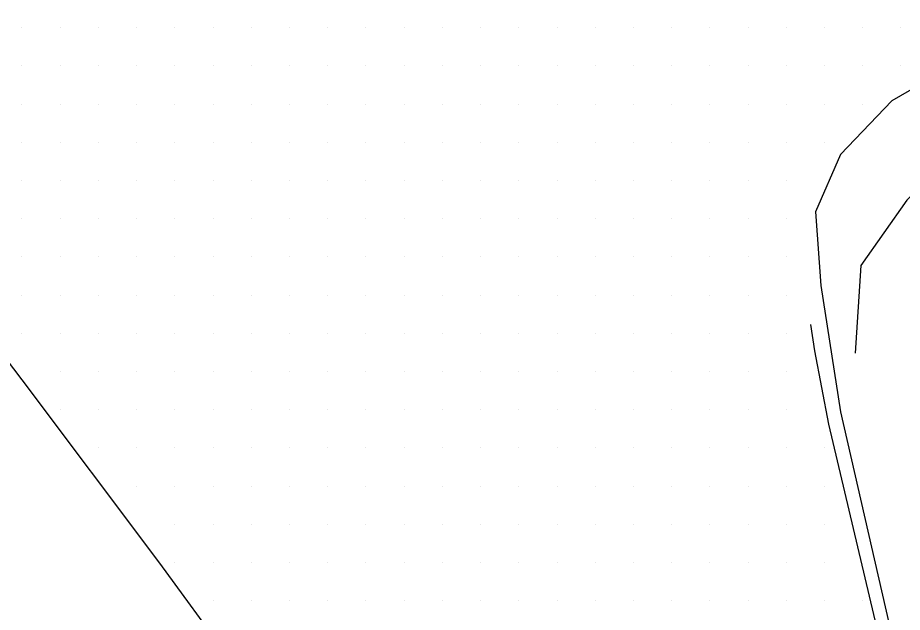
# Model space of a CAD drawing. Extents: x 1762120 to 1766775, y 709485 to 712965.
# Drawn here: x 1763976 to 1764033.8, y 711510.5 to 711549.4 of the extents above; entities that cross this region are included whole.
import ezdxf

# ---------------------------------------------------------------- set-up
doc = ezdxf.new("R2010")
doc.units = 0
for name, color, linetype in [('Exist DTM Scan Elevation Point', 7, 'Continuous'), ('Exist Roads EOP', 7, 'Continuous'), ('Exist Roads EOT', 7, 'Continuous'), ('PH Exist DTM Breakline', 7, 'Continuous')]:
    doc.layers.add(name, color=color, linetype=linetype)

msp = doc.modelspace()

# ---------------------------------------------------------------- linework, layer by layer
at = {"layer": 'Exist DTM Scan Elevation Point'}
for p, q in [((1763976.25, 711548.75), (1763976.25, 711548.75)), ((1763978.75, 711548.75), (1763978.75, 711548.75)), ((1763981.25, 711548.75), (1763981.25, 711548.75)), ((1763983.75, 711548.75), (1763983.75, 711548.75)), ((1763986.25, 711548.75), (1763986.25, 711548.75)), ((1763988.75, 711548.75), (1763988.75, 711548.75)), ((1763991.25, 711548.75), (1763991.25, 711548.75)), ((1763993.75, 711548.75), (1763993.75, 711548.75)), ((1763996.25, 711548.75), (1763996.25, 711548.75)), ((1763998.75, 711548.75), (1763998.75, 711548.75)), ((1764001.25, 711548.75), (1764001.25, 711548.75)), ((1764003.75, 711548.75), (1764003.75, 711548.75)), ((1764006.25, 711548.75), (1764006.25, 711548.75)), ((1764008.75, 711548.75), (1764008.75, 711548.75)), ((1764011.25, 711548.75), (1764011.25, 711548.75)), ((1764013.75, 711548.75), (1764013.75, 711548.75)), ((1764016.25, 711548.75), (1764016.25, 711548.75)), ((1764018.75, 711548.75), (1764018.75, 711548.75)), ((1764021.25, 711548.75), (1764021.25, 711548.75)), ((1764023.75, 711548.75), (1764023.75, 711548.75)), ((1764026.25, 711548.75), (1764026.25, 711548.75)), ((1764028.75, 711548.75), (1764028.75, 711548.75)), ((1764031.25, 711548.75), (1764031.25, 711548.75)), ((1764033.75, 711548.75), (1764033.75, 711548.75)), ((1763976.25, 711546.25), (1763976.25, 711546.25)), ((1763978.75, 711546.25), (1763978.75, 711546.25)), ((1763981.25, 711546.25), (1763981.25, 711546.25)), ((1763983.75, 711546.25), (1763983.75, 711546.25)), ((1763986.25, 711546.25), (1763986.25, 711546.25)), ((1763988.75, 711546.25), (1763988.75, 711546.25)), ((1763991.25, 711546.25), (1763991.25, 711546.25)), ((1763993.75, 711546.25), (1763993.75, 711546.25)), ((1763996.25, 711546.25), (1763996.25, 711546.25)), ((1763998.75, 711546.25), (1763998.75, 711546.25)), ((1764001.25, 711546.25), (1764001.25, 711546.25)), ((1764003.75, 711546.25), (1764003.75, 711546.25)), ((1764006.25, 711546.25), (1764006.25, 711546.25)), ((1764008.75, 711546.25), (1764008.75, 711546.25)), ((1764011.25, 711546.25), (1764011.25, 711546.25)), ((1764013.75, 711546.25), (1764013.75, 711546.25)), ((1764016.25, 711546.25), (1764016.25, 711546.25)), ((1764018.75, 711546.25), (1764018.75, 711546.25)), ((1764021.25, 711546.25), (1764021.25, 711546.25)), ((1764023.75, 711546.25), (1764023.75, 711546.25)), ((1764026.25, 711546.25), (1764026.25, 711546.25)), ((1764028.75, 711546.25), (1764028.75, 711546.25)), ((1764031.25, 711546.25), (1764031.25, 711546.25)), ((1764033.75, 711546.25), (1764033.75, 711546.25)), ((1763976.25, 711543.75), (1763976.25, 711543.75)), ((1763978.75, 711543.75), (1763978.75, 711543.75)), ((1763981.25, 711543.75), (1763981.25, 711543.75)), ((1763983.75, 711543.75), (1763983.75, 711543.75)), ((1763986.25, 711543.75), (1763986.25, 711543.75)), ((1763988.75, 711543.75), (1763988.75, 711543.75)), ((1763991.25, 711543.75), (1763991.25, 711543.75)), ((1763993.75, 711543.75), (1763993.75, 711543.75)), ((1763996.25, 711543.75), (1763996.25, 711543.75)), ((1763998.75, 711543.75), (1763998.75, 711543.75)), ((1764001.25, 711543.75), (1764001.25, 711543.75)), ((1764003.75, 711543.75), (1764003.75, 711543.75)), ((1764006.25, 711543.75), (1764006.25, 711543.75)), ((1764008.75, 711543.75), (1764008.75, 711543.75)), ((1764011.25, 711543.75), (1764011.25, 711543.75)), ((1764013.75, 711543.75), (1764013.75, 711543.75)), ((1764016.25, 711543.75), (1764016.25, 711543.75)), ((1764018.75, 711543.75), (1764018.75, 711543.75)), ((1764021.25, 711543.75), (1764021.25, 711543.75)), ((1764023.75, 711543.75), (1764023.75, 711543.75)), ((1764026.25, 711543.75), (1764026.25, 711543.75)), ((1764028.75, 711543.75), (1764028.75, 711543.75)), ((1764031.25, 711543.75), (1764031.25, 711543.75)), ((1763976.25, 711541.25), (1763976.25, 711541.25)), ((1763978.75, 711541.25), (1763978.75, 711541.25)), ((1763981.25, 711541.25), (1763981.25, 711541.25)), ((1763983.75, 711541.25), (1763983.75, 711541.25)), ((1763986.25, 711541.25), (1763986.25, 711541.25)), ((1763988.75, 711541.25), (1763988.75, 711541.25)), ((1763991.25, 711541.25), (1763991.25, 711541.25)), ((1763993.75, 711541.25), (1763993.75, 711541.25)), ((1763996.25, 711541.25), (1763996.25, 711541.25)), ((1763998.75, 711541.25), (1763998.75, 711541.25)), ((1764001.25, 711541.25), (1764001.25, 711541.25)), ((1764003.75, 711541.25), (1764003.75, 711541.25)), ((1764006.25, 711541.25), (1764006.25, 711541.25)), ((1764008.75, 711541.25), (1764008.75, 711541.25)), ((1764011.25, 711541.25), (1764011.25, 711541.25)), ((1764013.75, 711541.25), (1764013.75, 711541.25)), ((1764016.25, 711541.25), (1764016.25, 711541.25)), ((1764018.75, 711541.25), (1764018.75, 711541.25)), ((1764021.25, 711541.25), (1764021.25, 711541.25)), ((1764023.75, 711541.25), (1764023.75, 711541.25)), ((1764026.25, 711541.25), (1764026.25, 711541.25)), ((1764028.75, 711541.25), (1764028.75, 711541.25)), ((1763976.25, 711538.75), (1763976.25, 711538.75)), ((1763978.75, 711538.75), (1763978.75, 711538.75)), ((1763981.25, 711538.75), (1763981.25, 711538.75)), ((1763983.75, 711538.75), (1763983.75, 711538.75)), ((1763986.25, 711538.75), (1763986.25, 711538.75)), ((1763988.75, 711538.75), (1763988.75, 711538.75)), ((1763991.25, 711538.75), (1763991.25, 711538.75)), ((1763993.75, 711538.75), (1763993.75, 711538.75)), ((1763996.25, 711538.75), (1763996.25, 711538.75)), ((1763998.75, 711538.75), (1763998.75, 711538.75)), ((1764001.25, 711538.75), (1764001.25, 711538.75)), ((1764003.75, 711538.75), (1764003.75, 711538.75)), ((1764006.25, 711538.75), (1764006.25, 711538.75)), ((1764008.75, 711538.75), (1764008.75, 711538.75)), ((1764011.25, 711538.75), (1764011.25, 711538.75)), ((1764013.75, 711538.75), (1764013.75, 711538.75)), ((1764016.25, 711538.75), (1764016.25, 711538.75)), ((1764018.75, 711538.75), (1764018.75, 711538.75)), ((1764021.25, 711538.75), (1764021.25, 711538.75)), ((1764023.75, 711538.75), (1764023.75, 711538.75)), ((1764026.25, 711538.75), (1764026.25, 711538.75)), ((1763976.25, 711536.25), (1763976.25, 711536.25)), ((1763978.75, 711536.25), (1763978.75, 711536.25)), ((1763981.25, 711536.25), (1763981.25, 711536.25)), ((1763983.75, 711536.25), (1763983.75, 711536.25)), ((1763986.25, 711536.25), (1763986.25, 711536.25)), ((1763988.75, 711536.25), (1763988.75, 711536.25)), ((1763991.25, 711536.25), (1763991.25, 711536.25)), ((1763993.75, 711536.25), (1763993.75, 711536.25)), ((1763996.25, 711536.25), (1763996.25, 711536.25)), ((1763998.75, 711536.25), (1763998.75, 711536.25)), ((1764001.25, 711536.25), (1764001.25, 711536.25)), ((1764003.75, 711536.25), (1764003.75, 711536.25)), ((1764006.25, 711536.25), (1764006.25, 711536.25)), ((1764008.75, 711536.25), (1764008.75, 711536.25)), ((1764011.25, 711536.25), (1764011.25, 711536.25)), ((1764013.75, 711536.25), (1764013.75, 711536.25)), ((1764016.25, 711536.25), (1764016.25, 711536.25)), ((1764018.75, 711536.25), (1764018.75, 711536.25)), ((1764021.25, 711536.25), (1764021.25, 711536.25)), ((1764023.75, 711536.25), (1764023.75, 711536.25)), ((1764026.25, 711536.25), (1764026.25, 711536.25)), ((1763976.25, 711533.75), (1763976.25, 711533.75)), ((1763978.75, 711533.75), (1763978.75, 711533.75)), ((1763981.25, 711533.75), (1763981.25, 711533.75)), ((1763983.75, 711533.75), (1763983.75, 711533.75)), ((1763986.25, 711533.75), (1763986.25, 711533.75)), ((1763988.75, 711533.75), (1763988.75, 711533.75)), ((1763991.25, 711533.75), (1763991.25, 711533.75)), ((1763993.75, 711533.75), (1763993.75, 711533.75)), ((1763996.25, 711533.75), (1763996.25, 711533.75)), ((1763998.75, 711533.75), (1763998.75, 711533.75)), ((1764001.25, 711533.75), (1764001.25, 711533.75)), ((1764003.75, 711533.75), (1764003.75, 711533.75)), ((1764006.25, 711533.75), (1764006.25, 711533.75)), ((1764008.75, 711533.75), (1764008.75, 711533.75)), ((1764011.25, 711533.75), (1764011.25, 711533.75)), ((1764013.75, 711533.75), (1764013.75, 711533.75)), ((1764016.25, 711533.75), (1764016.25, 711533.75)), ((1764018.75, 711533.75), (1764018.75, 711533.75)), ((1764021.25, 711533.75), (1764021.25, 711533.75)), ((1764023.75, 711533.75), (1764023.75, 711533.75)), ((1764026.25, 711533.75), (1764026.25, 711533.75)), ((1763976.25, 711531.25), (1763976.25, 711531.25)), ((1763978.75, 711531.25), (1763978.75, 711531.25)), ((1763981.25, 711531.25), (1763981.25, 711531.25)), ((1763983.75, 711531.25), (1763983.75, 711531.25)), ((1763986.25, 711531.25), (1763986.25, 711531.25)), ((1763988.75, 711531.25), (1763988.75, 711531.25)), ((1763991.25, 711531.25), (1763991.25, 711531.25)), ((1763993.75, 711531.25), (1763993.75, 711531.25)), ((1763996.25, 711531.25), (1763996.25, 711531.25)), ((1763998.75, 711531.25), (1763998.75, 711531.25)), ((1764001.25, 711531.25), (1764001.25, 711531.25)), ((1764003.75, 711531.25), (1764003.75, 711531.25)), ((1764006.25, 711531.25), (1764006.25, 711531.25)), ((1764008.75, 711531.25), (1764008.75, 711531.25)), ((1764011.25, 711531.25), (1764011.25, 711531.25)), ((1764013.75, 711531.25), (1764013.75, 711531.25)), ((1764016.25, 711531.25), (1764016.25, 711531.25)), ((1764018.75, 711531.25), (1764018.75, 711531.25)), ((1764021.25, 711531.25), (1764021.25, 711531.25)), ((1764023.75, 711531.25), (1764023.75, 711531.25)), ((1764026.25, 711531.25), (1764026.25, 711531.25)), ((1763976.25, 711528.75), (1763976.25, 711528.75)), ((1763978.75, 711528.75), (1763978.75, 711528.75)), ((1763981.25, 711528.75), (1763981.25, 711528.75)), ((1763983.75, 711528.75), (1763983.75, 711528.75)), ((1763986.25, 711528.75), (1763986.25, 711528.75)), ((1763988.75, 711528.75), (1763988.75, 711528.75)), ((1763991.25, 711528.75), (1763991.25, 711528.75)), ((1763993.75, 711528.75), (1763993.75, 711528.75)), ((1763996.25, 711528.75), (1763996.25, 711528.75)), ((1763998.75, 711528.75), (1763998.75, 711528.75)), ((1764001.25, 711528.75), (1764001.25, 711528.75)), ((1764003.75, 711528.75), (1764003.75, 711528.75)), ((1764006.25, 711528.75), (1764006.25, 711528.75)), ((1764008.75, 711528.75), (1764008.75, 711528.75)), ((1764011.25, 711528.75), (1764011.25, 711528.75)), ((1764013.75, 711528.75), (1764013.75, 711528.75)), ((1764016.25, 711528.75), (1764016.25, 711528.75)), ((1764018.75, 711528.75), (1764018.75, 711528.75)), ((1764021.25, 711528.75), (1764021.25, 711528.75)), ((1764023.75, 711528.75), (1764023.75, 711528.75)), ((1764026.25, 711528.75), (1764026.25, 711528.75)), ((1763978.75, 711526.25), (1763978.75, 711526.25)), ((1763981.25, 711526.25), (1763981.25, 711526.25)), ((1763983.75, 711526.25), (1763983.75, 711526.25)), ((1763986.25, 711526.25), (1763986.25, 711526.25)), ((1763988.75, 711526.25), (1763988.75, 711526.25)), ((1763991.25, 711526.25), (1763991.25, 711526.25)), ((1763993.75, 711526.25), (1763993.75, 711526.25)), ((1763996.25, 711526.25), (1763996.25, 711526.25)), ((1763998.75, 711526.25), (1763998.75, 711526.25)), ((1764001.25, 711526.25), (1764001.25, 711526.25)), ((1764003.75, 711526.25), (1764003.75, 711526.25)), ((1764006.25, 711526.25), (1764006.25, 711526.25)), ((1764008.75, 711526.25), (1764008.75, 711526.25)), ((1764011.25, 711526.25), (1764011.25, 711526.25)), ((1764013.75, 711526.25), (1764013.75, 711526.25)), ((1764016.25, 711526.25), (1764016.25, 711526.25)), ((1764018.75, 711526.25), (1764018.75, 711526.25)), ((1764021.25, 711526.25), (1764021.25, 711526.25)), ((1764023.75, 711526.25), (1764023.75, 711526.25)), ((1764026.25, 711526.25), (1764026.25, 711526.25)), ((1763978.75, 711523.75), (1763978.75, 711523.75)), ((1763981.25, 711523.75), (1763981.25, 711523.75)), ((1763983.75, 711523.75), (1763983.75, 711523.75)), ((1763986.25, 711523.75), (1763986.25, 711523.75)), ((1763988.75, 711523.75), (1763988.75, 711523.75)), ((1763991.25, 711523.75), (1763991.25, 711523.75)), ((1763993.75, 711523.75), (1763993.75, 711523.75)), ((1763996.25, 711523.75), (1763996.25, 711523.75)), ((1763998.75, 711523.75), (1763998.75, 711523.75)), ((1764001.25, 711523.75), (1764001.25, 711523.75)), ((1764003.75, 711523.75), (1764003.75, 711523.75)), ((1764006.25, 711523.75), (1764006.25, 711523.75)), ((1764008.75, 711523.75), (1764008.75, 711523.75)), ((1764011.25, 711523.75), (1764011.25, 711523.75)), ((1764013.75, 711523.75), (1764013.75, 711523.75)), ((1764016.25, 711523.75), (1764016.25, 711523.75)), ((1764018.75, 711523.75), (1764018.75, 711523.75)), ((1764021.25, 711523.75), (1764021.25, 711523.75)), ((1764023.75, 711523.75), (1764023.75, 711523.75)), ((1764026.25, 711523.75), (1764026.25, 711523.75)), ((1763981.25, 711521.25), (1763981.25, 711521.25)), ((1763983.75, 711521.25), (1763983.75, 711521.25)), ((1763986.25, 711521.25), (1763986.25, 711521.25)), ((1763988.75, 711521.25), (1763988.75, 711521.25)), ((1763991.25, 711521.25), (1763991.25, 711521.25)), ((1763993.75, 711521.25), (1763993.75, 711521.25)), ((1763996.25, 711521.25), (1763996.25, 711521.25)), ((1763998.75, 711521.25), (1763998.75, 711521.25)), ((1764001.25, 711521.25), (1764001.25, 711521.25)), ((1764003.75, 711521.25), (1764003.75, 711521.25)), ((1764006.25, 711521.25), (1764006.25, 711521.25)), ((1764008.75, 711521.25), (1764008.75, 711521.25)), ((1764011.25, 711521.25), (1764011.25, 711521.25)), ((1764013.75, 711521.25), (1764013.75, 711521.25)), ((1764016.25, 711521.25), (1764016.25, 711521.25)), ((1764018.75, 711521.25), (1764018.75, 711521.25)), ((1764021.25, 711521.25), (1764021.25, 711521.25)), ((1764023.75, 711521.25), (1764023.75, 711521.25)), ((1764026.25, 711521.25), (1764026.25, 711521.25)), ((1764028.75, 711521.25), (1764028.75, 711521.25)), ((1763983.75, 711518.75), (1763983.75, 711518.75)), ((1763986.25, 711518.75), (1763986.25, 711518.75)), ((1763988.75, 711518.75), (1763988.75, 711518.75)), ((1763991.25, 711518.75), (1763991.25, 711518.75)), ((1763993.75, 711518.75), (1763993.75, 711518.75)), ((1763996.25, 711518.75), (1763996.25, 711518.75)), ((1763998.75, 711518.75), (1763998.75, 711518.75)), ((1764001.25, 711518.75), (1764001.25, 711518.75)), ((1764003.75, 711518.75), (1764003.75, 711518.75)), ((1764006.25, 711518.75), (1764006.25, 711518.75)), ((1764008.75, 711518.75), (1764008.75, 711518.75)), ((1764011.25, 711518.75), (1764011.25, 711518.75)), ((1764013.75, 711518.75), (1764013.75, 711518.75)), ((1764016.25, 711518.75), (1764016.25, 711518.75)), ((1764018.75, 711518.75), (1764018.75, 711518.75)), ((1764021.25, 711518.75), (1764021.25, 711518.75)), ((1764023.75, 711518.75), (1764023.75, 711518.75)), ((1764026.25, 711518.75), (1764026.25, 711518.75)), ((1764028.75, 711518.75), (1764028.75, 711518.75)), ((1763986.25, 711516.25), (1763986.25, 711516.25)), ((1763988.75, 711516.25), (1763988.75, 711516.25)), ((1763991.25, 711516.25), (1763991.25, 711516.25)), ((1763993.75, 711516.25), (1763993.75, 711516.25)), ((1763996.25, 711516.25), (1763996.25, 711516.25)), ((1763998.75, 711516.25), (1763998.75, 711516.25)), ((1764001.25, 711516.25), (1764001.25, 711516.25)), ((1764003.75, 711516.25), (1764003.75, 711516.25)), ((1764006.25, 711516.25), (1764006.25, 711516.25)), ((1764008.75, 711516.25), (1764008.75, 711516.25)), ((1764011.25, 711516.25), (1764011.25, 711516.25)), ((1764013.75, 711516.25), (1764013.75, 711516.25)), ((1764016.25, 711516.25), (1764016.25, 711516.25)), ((1764018.75, 711516.25), (1764018.75, 711516.25)), ((1764021.25, 711516.25), (1764021.25, 711516.25)), ((1764023.75, 711516.25), (1764023.75, 711516.25)), ((1764026.25, 711516.25), (1764026.25, 711516.25)), ((1764028.75, 711516.25), (1764028.75, 711516.25)), ((1763986.25, 711513.75), (1763986.25, 711513.75)), ((1763988.75, 711513.75), (1763988.75, 711513.75)), ((1763991.25, 711513.75), (1763991.25, 711513.75)), ((1763993.75, 711513.75), (1763993.75, 711513.75)), ((1763996.25, 711513.75), (1763996.25, 711513.75)), ((1763998.75, 711513.75), (1763998.75, 711513.75)), ((1764001.25, 711513.75), (1764001.25, 711513.75)), ((1764003.75, 711513.75), (1764003.75, 711513.75)), ((1764006.25, 711513.75), (1764006.25, 711513.75)), ((1764008.75, 711513.75), (1764008.75, 711513.75)), ((1764011.25, 711513.75), (1764011.25, 711513.75)), ((1764013.75, 711513.75), (1764013.75, 711513.75)), ((1764016.25, 711513.75), (1764016.25, 711513.75)), ((1764018.75, 711513.75), (1764018.75, 711513.75)), ((1764021.25, 711513.75), (1764021.25, 711513.75)), ((1764023.75, 711513.75), (1764023.75, 711513.75)), ((1764026.25, 711513.75), (1764026.25, 711513.75)), ((1764028.75, 711513.75), (1764028.75, 711513.75)), ((1763988.75, 711511.25), (1763988.75, 711511.25)), ((1763991.25, 711511.25), (1763991.25, 711511.25)), ((1763993.75, 711511.25), (1763993.75, 711511.25)), ((1763996.25, 711511.25), (1763996.25, 711511.25)), ((1763998.75, 711511.25), (1763998.75, 711511.25)), ((1764001.25, 711511.25), (1764001.25, 711511.25)), ((1764003.75, 711511.25), (1764003.75, 711511.25)), ((1764006.25, 711511.25), (1764006.25, 711511.25)), ((1764008.75, 711511.25), (1764008.75, 711511.25)), ((1764011.25, 711511.25), (1764011.25, 711511.25)), ((1764013.75, 711511.25), (1764013.75, 711511.25)), ((1764016.25, 711511.25), (1764016.25, 711511.25)), ((1764018.75, 711511.25), (1764018.75, 711511.25)), ((1764021.25, 711511.25), (1764021.25, 711511.25)), ((1764023.75, 711511.25), (1764023.75, 711511.25)), ((1764026.25, 711511.25), (1764026.25, 711511.25)), ((1764028.75, 711511.25), (1764028.75, 711511.25)), ((1764031.25, 711511.25), (1764031.25, 711511.25))]:
    msp.add_line(p, q, dxfattribs=at)
at = {"layer": 'Exist Roads EOP'}
for points in [[(1763902.512, 711623.956), (1763913.274, 711609.7), (1763922.393, 711597.8), (1763931.226, 711585.682), (1763940.241, 711573.699), (1763949.269, 711561.705), (1763958.29, 711549.726), (1763967.178, 711537.645), (1763976.232, 711525.691), (1763985.239, 711513.698), (1763994.091, 711501.562), (1764001.777, 711490.536), (1764004.266, 711485.019), (1764013.177, 711472.947), (1764022.218, 711460.918), (1764026.225, 711454.389), (1764024.836, 711445.749), (1764023.662, 711438.708), (1764016.949, 711432.106)], [(1764036.147, 711545.673), (1764033.149, 711543.949), (1764029.792, 711540.437), (1764028.157, 711536.685), (1764028.507, 711531.867), (1764029.784, 711523.602), (1764032.946, 711509.803), (1764037.188, 711495.415)]]:
    msp.add_lwpolyline(points, dxfattribs=at)
at = {"layer": 'Exist Roads EOT'}
msp.add_lwpolyline([(1764116.114, 711374.819), (1764101.139, 711394.393), (1764082.915, 711418.652), (1764054.549, 711456.54), (1764043.191, 711476.006), (1764042.041, 711478.595), (1764037.794, 711490.111), (1764033.307, 711504.724), (1764029.036, 711522.807), (1764028.109, 711527.598), (1764027.856, 711529.331)], dxfattribs=at)
at = {"layer": 'PH Exist DTM Breakline'}
msp.add_lwpolyline([(1764204.927, 711534.554), (1764199.456, 711537.662), (1764194.518, 711538.559), (1764189.448, 711538.563), (1764177.46, 711538.953), (1764167.672, 711538.836), (1764157.9, 711538.917), (1764146.582, 711539.491), (1764138.026, 711540.194), (1764128.011, 711540.785), (1764119.668, 711540.741), (1764111.524, 711540.827), (1764101.689, 711540.548), (1764092.208, 711540.788), (1764081.354, 711541.744), (1764073.292, 711542.157), (1764067.04, 711542.445), (1764055.889, 711543.367), (1764048.635, 711543.449), (1764043.579, 711543.032), (1764038.117, 711541.482), (1764034.142, 711537.458), (1764031.116, 711533.178), (1764030.748, 711527.45)], dxfattribs=at)

doc.saveas('drawing.dxf')
